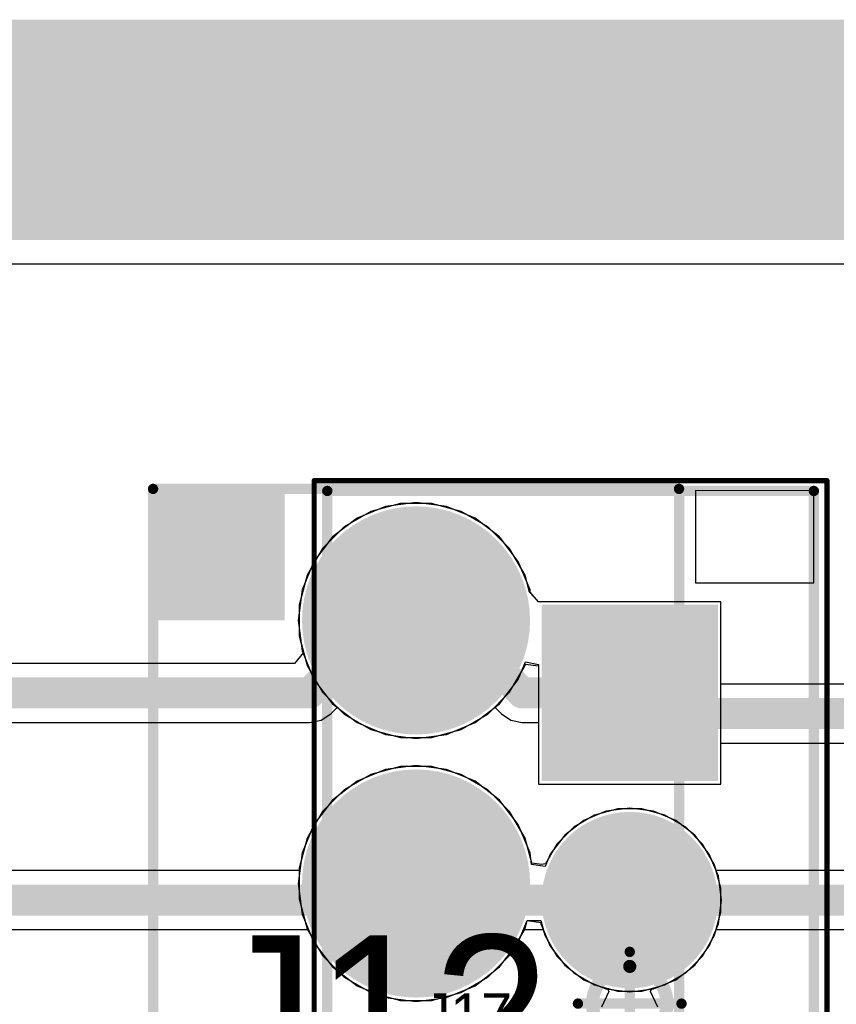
# Model space of a CAD drawing. Header units: millimetres. Extents: x -0.08 to 3.17, y -0.08 to 4.88.
# Tile 282 of 288: x 1.68 to 1.99, y 4.51 to 4.88. Entities that reach past the tile are written whole.
import ezdxf

# ---------------------------------------------------------------- set-up
doc = ezdxf.new("R2010")
doc.units = ezdxf.units.MM
doc.header["$MEASUREMENT"] = 0
for name, color, linetype in [('BottomLayer', 5, 'Continuous'), ('BottomSolder', 6, 'Continuous'), ('Mechanical13', 56, 'Continuous'), ('Mechanical15', 56, 'Continuous'), ('Mechanical2', 216, 'Continuous'), ('Mechanical3', 76, 'Continuous'), ('Mechanical4', 56, 'Continuous'), ('MidLayer1', 16, 'Continuous'), ('MidLayer2', 76, 'Continuous'), ('MultiLayer', 9, 'Continuous'), ('PadHoleLayer', 156, 'Continuous'), ('TopLayer', 1, 'Continuous'), ('TopSolder', 216, 'Continuous')]:
    doc.layers.add(name, color=color, linetype=linetype)

# ---------------------------------------------------------------- blocks, each defined once
blk = doc.blocks.new('LHA_04_TS_462')
at = {"layer": 'BottomLayer', "const_width": 0.03937}
for points in [[(-0.01969, 0.15, 1), (0.01969, 0.15, 1)], [(-0.01969, 0.05, 1), (0.01969, 0.05, 1)], [(-0.01969, -0.05, 1), (0.01969, -0.05, 1)], [(-0.01969, -0.15, 1), (0.01969, -0.15, 1)]]:
    blk.add_lwpolyline(points, format="xyb", close=True, dxfattribs=at)
at = {"layer": 'BottomSolder', "const_width": 0.04337}
for points in [[(-0.02168, 0.15, 1), (0.02168, 0.15, 1)], [(-0.02168, 0.05, 1), (0.02168, 0.05, 1)], [(-0.02168, -0.05, 1), (0.02168, -0.05, 1)], [(-0.02168, -0.15, 1), (0.02168, -0.15, 1)]]:
    blk.add_lwpolyline(points, format="xyb", close=True, dxfattribs=at)
at = {"layer": 'Mechanical13', "const_width": 0.00394}
for points in [[(-0.1, -0.2), (-0.1, 0.2)], [(-0.1, 0.2), (0.1, 0.2)], [(0.1, -0.2), (0.1, 0.2)], [(-0.1, -0.2), (0.1, -0.2)]]:
    blk.add_lwpolyline(points, dxfattribs=at)
at = {"layer": 'Mechanical13', "const_width": 0.00197}
for points in [[(-0.10098, 0.2, 1), (-0.09902, 0.2, 1)], [(-0.10098, 0.2, 1), (-0.09902, 0.2, 1)], [(0.09902, 0.2, 1), (0.10098, 0.2, 1)], [(0.09902, 0.2, 1), (0.10098, 0.2, 1)], [(-0.10098, -0.2, 1), (-0.09902, -0.2, 1)], [(-0.10098, -0.2, 1), (-0.09902, -0.2, 1)], [(0.09902, -0.2, 1), (0.10098, -0.2, 1)], [(0.09902, -0.2, 1), (0.10098, -0.2, 1)]]:
    blk.add_lwpolyline(points, format="xyb", close=True, dxfattribs=at)
at = {"layer": 'Mechanical13'}
blk.add_solid([(-0.1, 0.15), (-0.05, 0.15), (-0.1, 0.2), (-0.05, 0.2)], dxfattribs=at)
at = {"layer": 'Mechanical15', "const_width": 0.00394}
for points in [[(-0.1, -0.2), (-0.1, 0.2)], [(-0.1, 0.2), (0.1, 0.2)], [(0.1, -0.2), (0.1, 0.2)], [(-0.1, -0.2), (0.1, -0.2)]]:
    blk.add_lwpolyline(points, dxfattribs=at)
at = {"layer": 'Mechanical15', "const_width": 0.00197}
for points in [[(-0.10098, 0.2, 1), (-0.09902, 0.2, 1)], [(-0.10098, 0.2, 1), (-0.09902, 0.2, 1)], [(0.09902, 0.2, 1), (0.10098, 0.2, 1)], [(0.09902, 0.2, 1), (0.10098, 0.2, 1)], [(-0.10098, -0.2, 1), (-0.09902, -0.2, 1)], [(-0.10098, -0.2, 1), (-0.09902, -0.2, 1)], [(0.09902, -0.2, 1), (0.10098, -0.2, 1)], [(0.09902, -0.2, 1), (0.10098, -0.2, 1)]]:
    blk.add_lwpolyline(points, format="xyb", close=True, dxfattribs=at)
at = {"layer": 'MidLayer1', "const_width": 0.03937}
for points in [[(-0.01969, 0.15, 1), (0.01969, 0.15, 1)], [(-0.01969, 0.05, 1), (0.01969, 0.05, 1)], [(-0.01969, -0.05, 1), (0.01969, -0.05, 1)], [(-0.01969, -0.15, 1), (0.01969, -0.15, 1)]]:
    blk.add_lwpolyline(points, format="xyb", close=True, dxfattribs=at)
at = {"layer": 'MidLayer2', "const_width": 0.03937}
for points in [[(-0.01969, 0.15, 1), (0.01969, 0.15, 1)], [(-0.01969, 0.05, 1), (0.01969, 0.05, 1)], [(-0.01969, -0.05, 1), (0.01969, -0.05, 1)], [(-0.01969, -0.15, 1), (0.01969, -0.15, 1)]]:
    blk.add_lwpolyline(points, format="xyb", close=True, dxfattribs=at)
at = {"layer": 'MultiLayer', "const_width": 0.03937}
for points in [[(-0.01969, 0.15, 1), (0.01969, 0.15, 1)], [(-0.01969, 0.05, 1), (0.01969, 0.05, 1)], [(-0.01969, -0.05, 1), (0.01969, -0.05, 1)], [(-0.01969, -0.15, 1), (0.01969, -0.15, 1)]]:
    blk.add_lwpolyline(points, format="xyb", close=True, dxfattribs=at)
at = {"layer": 'PadHoleLayer', "const_width": 0.02362}
for points in [[(-0.01181, 0.15, 1), (0.01181, 0.15, 1)], [(-0.01181, 0.05, 1), (0.01181, 0.05, 1)], [(-0.01181, -0.05, 1), (0.01181, -0.05, 1)], [(-0.01181, -0.15, 1), (0.01181, -0.15, 1)]]:
    blk.add_lwpolyline(points, format="xyb", close=True, dxfattribs=at)
at = {"layer": 'TopLayer', "const_width": 0.03937}
for points in [[(-0.01969, 0.15, 1), (0.01969, 0.15, 1)], [(-0.01969, 0.05, 1), (0.01969, 0.05, 1)], [(-0.01969, -0.05, 1), (0.01969, -0.05, 1)], [(-0.01969, -0.15, 1), (0.01969, -0.15, 1)]]:
    blk.add_lwpolyline(points, format="xyb", close=True, dxfattribs=at)
at = {"layer": 'TopSolder', "const_width": 0.04337}
for points in [[(-0.02168, 0.15, 1), (0.02168, 0.15, 1)], [(-0.02168, 0.05, 1), (0.02168, 0.05, 1)], [(-0.02168, -0.05, 1), (0.02168, -0.05, 1)], [(-0.02168, -0.15, 1), (0.02168, -0.15, 1)]]:
    blk.add_lwpolyline(points, format="xyb", close=True, dxfattribs=at)
blk = doc.blocks.new('JST_B4B_PH_K_S_V_500')
at = {"layer": 'BottomLayer', "const_width": 0.02953}
for points in [[(-0.05413, 0, 1), (-0.02461, 0, 1)], [(0.02461, 0, 1), (0.05413, 0, 1)], [(0.10335, 0, 1), (0.13287, 0, 1)]]:
    blk.add_lwpolyline(points, format="xyb", close=True, dxfattribs=at)
at = {"layer": 'BottomLayer'}
blk.add_solid([(-0.14764, -0.02953), (-0.08858, -0.02953), (-0.14764, 0.02953), (-0.08858, 0.02953)], dxfattribs=at)
at = {"layer": 'BottomSolder', "const_width": 0.03353}
for points in [[(-0.05613, 0, 1), (-0.02261, 0, 1)], [(0.02261, 0, 1), (0.05613, 0, 1)], [(0.10135, 0, 1), (0.13487, 0, 1)]]:
    blk.add_lwpolyline(points, format="xyb", close=True, dxfattribs=at)
at = {"layer": 'BottomSolder'}
blk.add_solid([(-0.15164, -0.03353), (-0.08458, -0.03353), (-0.15164, 0.03353), (-0.08458, 0.03353)], dxfattribs=at)
at = {"layer": 'Mechanical13'}
for p, q in [((-0.19488, 0.07), (-0.195, 0.025)), ((-0.16, 0.07), (-0.19488, 0.07)), ((-0.16, 0.025), (-0.16, 0.07)), ((-0.195, 0.025), (-0.16, 0.025))]:
    blk.add_line(p, q, dxfattribs=at)
at = {"layer": 'Mechanical13', "const_width": 0.00394}
for points in [[(-0.19488, -0.115), (-0.19488, 0.07)], [(0.19488, 0.07), (-0.19488, 0.07)], [(0.2039, 0.07), (0.19488, 0.07)], [(0.2039, 0.02265), (0.2039, 0.07)], [(0.2039, -0.06415), (0.2039, 0.02265)], [(0.2039, -0.06415), (0.2039, -0.06415)], [(0.2039, -0.115), (0.2039, -0.06415)], [(0.19488, -0.115), (-0.19488, -0.115)], [(0.2039, -0.115), (0.19488, -0.115)]]:
    blk.add_lwpolyline(points, dxfattribs=at)
at = {"layer": 'Mechanical13', "const_width": 0.00197}
for points in [[(-0.19587, 0.07, 1), (-0.1939, 0.07, 1)], [(-0.19587, 0.07, 1), (-0.1939, 0.07, 1)], [(0.1939, 0.07, 1), (0.19587, 0.07, 1)], [(0.1939, 0.07, 1), (0.19587, 0.07, 1)], [(0.20292, 0.07, 1), (0.20489, 0.07, 1)], [(0.20292, 0.07, 1), (0.20489, 0.07, 1)], [(0.20292, 0.02265, 1), (0.20489, 0.02265, 1)], [(0.20292, 0.02265, 1), (0.20489, 0.02265, 1)], [(0.20292, -0.06415, 1), (0.20489, -0.06415, 1)], [(0.20292, -0.06415, 1), (0.20489, -0.06415, 1)], [(0.20292, -0.06415, 1), (0.20489, -0.06415, 1)], [(0.20292, -0.06415, 1), (0.20489, -0.06415, 1)], [(-0.19587, -0.115, 1), (-0.1939, -0.115, 1)], [(-0.19587, -0.115, 1), (-0.1939, -0.115, 1)], [(0.1939, -0.115, 1), (0.19587, -0.115, 1)], [(0.1939, -0.115, 1), (0.19587, -0.115, 1)], [(0.20292, -0.115, 1), (0.20489, -0.115, 1)], [(0.20292, -0.115, 1), (0.20489, -0.115, 1)]]:
    blk.add_lwpolyline(points, format="xyb", close=True, dxfattribs=at)
at = {"layer": 'Mechanical15'}
for points, const_width in [([(-0.19882, -0.12), (-0.19882, 0.075)], 0.00197), ([(0.20847, 0.075), (-0.19882, 0.075)], 0.00197), ([(0.20847, 0.02289), (0.20847, 0.075)], 0.00197), ([(0.20842, 0.02283), (0.20847, 0.02289)], 0.00197), ([(0.20842, -0.06783), (0.20842, 0.02283)], 0.00197), ([(0, -0.01969), (0, 0.01969)], 0.00394), ([(0.01969, 0), (-0.01969, 0)], 0.00394), ([(0.20842, -0.12), (0.20842, -0.06783)], 0.00197), ([(0.20842, -0.12), (-0.19882, -0.12)], 0.00197)]:
    blk.add_lwpolyline(points, dxfattribs=dict(at, const_width=const_width))
for points, const_width in [([(-0.19931, 0.075, 1), (-0.19833, 0.075, 1)], 0.000984), ([(-0.19931, 0.075, 1), (-0.19833, 0.075, 1)], 0.000984), ([(0.20798, 0.075, 1), (0.20897, 0.075, 1)], 0.000984), ([(0.20798, 0.075, 1), (0.20897, 0.075, 1)], 0.000984), ([(0.20792, 0.02283, 1), (0.20891, 0.02283, 1)], 0.000984), ([(0.20792, 0.02283, 1), (0.20891, 0.02283, 1)], 0.000984), ([(0.20798, 0.02289, 1), (0.20897, 0.02289, 1)], 0.000984), ([(0.20798, 0.02289, 1), (0.20897, 0.02289, 1)], 0.000984), ([(-0.00098, 0.01969, 1), (0.00098, 0.01969, 1)], 0.00197), ([(0.01414, 0, 1), (-0.01414, 0, 1)], 0.005), ([(-0.02067, 0, 1), (-0.0187, 0, 1)], 0.00197), ([(-0.01539, 0, 1), (-0.01289, 0, 1)], 0.0025), ([(0.01289, 0, 1), (0.01539, 0, 1)], 0.0025), ([(0.0187, 0, 1), (0.02067, 0, 1)], 0.00197), ([(-0.00098, -0.01969, 1), (0.00098, -0.01969, 1)], 0.00197), ([(0.20792, -0.06783, 1), (0.20891, -0.06783, 1)], 0.000984), ([(0.20792, -0.06783, 1), (0.20891, -0.06783, 1)], 0.000984), ([(-0.19931, -0.12, 1), (-0.19833, -0.12, 1)], 0.000984), ([(-0.19931, -0.12, 1), (-0.19833, -0.12, 1)], 0.000984), ([(0.20792, -0.12, 1), (0.20891, -0.12, 1)], 0.000984), ([(0.20792, -0.12, 1), (0.20891, -0.12, 1)], 0.000984)]:
    blk.add_lwpolyline(points, format="xyb", close=True, dxfattribs=dict(at, const_width=const_width))
at = {"layer": 'MidLayer1', "const_width": 0.02953}
for points in [[(-0.05413, 0, 1), (-0.02461, 0, 1)], [(0.02461, 0, 1), (0.05413, 0, 1)], [(0.10335, 0, 1), (0.13287, 0, 1)]]:
    blk.add_lwpolyline(points, format="xyb", close=True, dxfattribs=at)
at = {"layer": 'MidLayer1'}
blk.add_solid([(-0.14764, -0.02953), (-0.08858, -0.02953), (-0.14764, 0.02953), (-0.08858, 0.02953)], dxfattribs=at)
at = {"layer": 'MidLayer2', "const_width": 0.02953}
for points in [[(-0.05413, 0, 1), (-0.02461, 0, 1)], [(0.02461, 0, 1), (0.05413, 0, 1)], [(0.10335, 0, 1), (0.13287, 0, 1)]]:
    blk.add_lwpolyline(points, format="xyb", close=True, dxfattribs=at)
at = {"layer": 'MidLayer2'}
blk.add_solid([(-0.14764, -0.02953), (-0.08858, -0.02953), (-0.14764, 0.02953), (-0.08858, 0.02953)], dxfattribs=at)
at = {"layer": 'MultiLayer', "const_width": 0.02953}
for points in [[(-0.05413, 0, 1), (-0.02461, 0, 1)], [(0.02461, 0, 1), (0.05413, 0, 1)], [(0.10335, 0, 1), (0.13287, 0, 1)]]:
    blk.add_lwpolyline(points, format="xyb", close=True, dxfattribs=at)
at = {"layer": 'MultiLayer'}
blk.add_solid([(-0.14764, -0.02953), (-0.08858, -0.02953), (-0.14764, 0.02953), (-0.08858, 0.02953)], dxfattribs=at)
at = {"layer": 'PadHoleLayer', "const_width": 0.01969}
for points in [[(-0.12795, 0, 1), (-0.10827, 0, 1)], [(-0.04921, 0, 1), (-0.02953, 0, 1)], [(0.02953, 0, 1), (0.04921, 0, 1)], [(0.10827, 0, 1), (0.12795, 0, 1)]]:
    blk.add_lwpolyline(points, format="xyb", close=True, dxfattribs=at)
at = {"layer": 'TopLayer', "const_width": 0.02953}
for points in [[(-0.05413, 0, 1), (-0.02461, 0, 1)], [(0.02461, 0, 1), (0.05413, 0, 1)], [(0.10335, 0, 1), (0.13287, 0, 1)]]:
    blk.add_lwpolyline(points, format="xyb", close=True, dxfattribs=at)
at = {"layer": 'TopLayer'}
blk.add_solid([(-0.14764, -0.02953), (-0.08858, -0.02953), (-0.14764, 0.02953), (-0.08858, 0.02953)], dxfattribs=at)
at = {"layer": 'TopSolder', "const_width": 0.03353}
for points in [[(-0.05613, 0, 1), (-0.02261, 0, 1)], [(0.02261, 0, 1), (0.05613, 0, 1)], [(0.10135, 0, 1), (0.13487, 0, 1)]]:
    blk.add_lwpolyline(points, format="xyb", close=True, dxfattribs=at)
at = {"layer": 'TopSolder'}
blk.add_solid([(-0.15164, -0.03353), (-0.08458, -0.03353), (-0.15164, 0.03353), (-0.08458, 0.03353)], dxfattribs=at)

msp = doc.modelspace()

# ---------------------------------------------------------------- linework, layer by layer
at = {"layer": 'BottomLayer'}
for p, q in [((0.656, 4.7891), (2.4487, 4.7891)), ((1.81995, 4.69803), (1.80864, 4.695)), ((1.83167, 4.69803), (1.81995, 4.69803)), ((1.84298, 4.695), (1.83167, 4.69803)), ((1.80864, 4.695), (1.79849, 4.68914)), ((1.85313, 4.68914), (1.84298, 4.695)), ((1.79849, 4.68914), (1.79021, 4.68086)), ((1.86141, 4.68086), (1.85313, 4.68914)), ((1.79021, 4.68086), (1.78435, 4.67072)), ((1.86727, 4.67072), (1.86141, 4.68086)), ((1.78435, 4.67072), (1.78132, 4.6594)), ((1.86901, 4.66422), (1.86727, 4.67072)), ((1.87243, 4.66063), (1.86901, 4.66422)), ((1.87512, 4.66063), (1.87243, 4.66063)), ((1.94172, 4.66063), (1.87512, 4.66063)), ((1.94172, 4.59134), (1.94172, 4.66063)), ((1.78132, 4.6594), (1.78132, 4.64769)), ((1.78132, 4.64769), (1.78435, 4.63637)), ((1.78435, 4.63637), (1.79021, 4.62623)), ((1.86141, 4.62623), (1.86727, 4.63637)), ((1.86727, 4.63637), (1.86743, 4.63696)), ((1.86743, 4.63696), (1.87243, 4.6363)), ((1.87243, 4.6363), (1.87243, 4.59134)), ((1.79021, 4.62623), (1.79849, 4.61794)), ((1.85313, 4.61794), (1.86141, 4.62623)), ((1.79849, 4.61794), (1.80864, 4.61209)), ((1.84298, 4.61209), (1.85313, 4.61794)), ((1.80864, 4.61209), (1.81995, 4.60906)), ((1.83167, 4.60906), (1.84298, 4.61209)), ((1.81995, 4.60906), (1.83167, 4.60906)), ((1.81995, 4.59803), (1.80864, 4.595)), ((1.83167, 4.59803), (1.81995, 4.59803)), ((1.84298, 4.595), (1.83167, 4.59803)), ((1.80864, 4.595), (1.79849, 4.58914)), ((1.85313, 4.58914), (1.84298, 4.595)), ((1.79849, 4.58914), (1.79021, 4.58086)), ((1.86141, 4.58086), (1.85313, 4.58914)), ((1.87243, 4.59134), (1.94172, 4.59134)), ((1.90251, 4.58189), (1.8937, 4.57953)), ((1.91163, 4.58189), (1.90251, 4.58189)), ((1.92044, 4.57953), (1.91163, 4.58189)), ((1.79021, 4.58086), (1.78435, 4.57072)), ((1.86727, 4.57072), (1.86141, 4.58086)), ((1.8937, 4.57953), (1.8858, 4.57497)), ((1.92834, 4.57497), (1.92044, 4.57953)), ((1.8858, 4.57497), (1.87935, 4.56852)), ((1.93479, 4.56852), (1.92834, 4.57497)), ((1.78435, 4.57072), (1.78132, 4.5594)), ((1.86979, 4.56129), (1.86727, 4.57072)), ((1.87935, 4.56852), (1.87503, 4.56105)), ((1.93936, 4.56062), (1.93479, 4.56852)), ((1.78132, 4.5594), (1.78132, 4.54769)), ((1.87349, 4.56079), (1.86979, 4.56129)), ((1.87503, 4.56105), (1.87349, 4.56079)), ((1.94172, 4.55181), (1.93936, 4.56062)), ((1.94172, 4.54268), (1.94172, 4.55181)), ((1.78132, 4.54769), (1.78435, 4.53637)), ((1.93936, 4.53387), (1.94172, 4.54268)), ((1.78435, 4.53637), (1.79021, 4.52623)), ((1.86141, 4.52623), (1.86727, 4.53637)), ((1.86727, 4.53637), (1.8681, 4.53949)), ((1.8681, 4.53949), (1.87328, 4.53949)), ((1.87328, 4.53949), (1.87479, 4.53387)), ((1.87479, 4.53387), (1.87935, 4.52597)), ((1.93479, 4.52597), (1.93936, 4.53387)), ((1.79021, 4.52623), (1.79849, 4.51794)), ((1.85313, 4.51794), (1.86141, 4.52623)), ((1.87935, 4.52597), (1.8858, 4.51952)), ((1.92834, 4.51952), (1.93479, 4.52597)), ((1.79849, 4.51794), (1.80864, 4.51209)), ((1.84298, 4.51209), (1.85313, 4.51794)), ((1.8858, 4.51952), (1.8937, 4.51496)), ((1.92044, 4.51496), (1.92834, 4.51952)), ((1.8937, 4.51496), (1.90251, 4.5126)), ((1.91163, 4.5126), (1.92044, 4.51496)), ((1.80864, 4.51209), (1.81995, 4.50906)), ((1.83167, 4.50906), (1.84298, 4.51209)), ((1.90251, 4.5126), (1.91163, 4.5126)), ((1.81995, 4.50906), (1.83167, 4.50906))]:
    msp.add_line(p, q, dxfattribs=at)
at = {"layer": 'Mechanical3', "const_width": 0.07874}
msp.add_lwpolyline([(0.66929, 4.84252), (2.44094, 4.84252)], dxfattribs=at)
at = {"layer": 'Mechanical4', "const_width": 0.01}
msp.add_lwpolyline([(0.49213, 4.80315), (2.58833, 4.80315)], dxfattribs=at)
at = {"layer": 'MidLayer1'}
for p, q in [((0.65673, 4.7891), (2.44797, 4.7891)), ((1.82581, 4.69842), (1.8142, 4.69689)), ((1.83742, 4.69689), (1.82581, 4.69842)), ((1.8142, 4.69689), (1.80337, 4.6924)), ((1.84825, 4.6924), (1.83742, 4.69689)), ((1.80337, 4.6924), (1.79408, 4.68527)), ((1.85754, 4.68527), (1.84825, 4.6924)), ((1.79408, 4.68527), (1.78695, 4.67598)), ((1.86467, 4.67598), (1.85754, 4.68527)), ((1.78695, 4.67598), (1.78247, 4.66516)), ((1.86915, 4.66516), (1.86467, 4.67598)), ((1.78247, 4.66516), (1.78094, 4.65354)), ((1.86926, 4.66432), (1.86915, 4.66516)), ((1.87243, 4.66063), (1.86926, 4.66432)), ((1.87479, 4.66063), (1.87243, 4.66063)), ((1.94172, 4.66063), (1.87479, 4.66063)), ((1.94172, 4.59134), (1.94172, 4.66063)), ((1.78094, 4.65354), (1.78247, 4.64193)), ((1.78247, 4.64193), (1.78695, 4.63111)), ((1.86467, 4.63111), (1.86743, 4.63776)), ((1.86743, 4.63776), (1.87243, 4.63676)), ((1.87243, 4.63676), (1.87243, 4.59134)), ((1.78695, 4.63111), (1.79408, 4.62181)), ((1.85754, 4.62181), (1.86467, 4.63111)), ((1.79408, 4.62181), (1.80337, 4.61468)), ((1.84825, 4.61468), (1.85754, 4.62181)), ((1.80337, 4.61468), (1.8142, 4.6102)), ((1.83742, 4.6102), (1.84825, 4.61468)), ((1.8142, 4.6102), (1.82581, 4.60867)), ((1.82581, 4.60867), (1.83742, 4.6102)), ((1.8142, 4.59689), (1.80337, 4.5924)), ((1.82581, 4.59842), (1.8142, 4.59689)), ((1.83742, 4.59689), (1.82581, 4.59842)), ((1.84825, 4.5924), (1.83742, 4.59689)), ((1.80337, 4.5924), (1.79408, 4.58527)), ((1.85754, 4.58527), (1.84825, 4.5924)), ((1.87243, 4.59134), (1.94172, 4.59134)), ((1.79408, 4.58527), (1.78695, 4.57598)), ((1.86467, 4.57598), (1.85754, 4.58527)), ((1.90707, 4.58219), (1.89803, 4.581)), ((1.91612, 4.581), (1.90707, 4.58219)), ((1.8896, 4.57751), (1.88236, 4.57195)), ((1.89803, 4.581), (1.8896, 4.57751)), ((1.92454, 4.57751), (1.91612, 4.581)), ((1.93178, 4.57195), (1.92454, 4.57751)), ((1.78695, 4.57598), (1.78247, 4.56516)), ((1.86915, 4.56516), (1.86467, 4.57598)), ((1.88236, 4.57195), (1.87681, 4.56472)), ((1.93733, 4.56472), (1.93178, 4.57195)), ((1.78247, 4.56516), (1.78094, 4.55354)), ((1.86974, 4.56072), (1.86915, 4.56516)), ((1.87681, 4.56472), (1.87487, 4.56004)), ((1.94082, 4.55629), (1.93733, 4.56472)), ((1.87487, 4.56004), (1.86974, 4.56072)), ((1.94202, 4.54724), (1.94082, 4.55629)), ((1.78094, 4.55354), (1.78247, 4.54193)), ((1.94082, 4.5382), (1.94202, 4.54724)), ((1.78247, 4.54193), (1.78695, 4.53111)), ((1.86467, 4.53111), (1.86811, 4.53942)), ((1.86811, 4.53942), (1.87325, 4.53874)), ((1.87325, 4.53874), (1.87332, 4.5382)), ((1.87332, 4.5382), (1.87681, 4.52977)), ((1.93733, 4.52977), (1.94082, 4.5382)), ((1.78695, 4.53111), (1.79408, 4.52181)), ((1.85754, 4.52181), (1.86467, 4.53111)), ((1.87681, 4.52977), (1.88236, 4.52253)), ((1.93178, 4.52253), (1.93733, 4.52977)), ((1.79408, 4.52181), (1.80337, 4.51468)), ((1.84825, 4.51468), (1.85754, 4.52181)), ((1.88236, 4.52253), (1.8896, 4.51698)), ((1.92454, 4.51698), (1.93178, 4.52253)), ((1.80337, 4.51468), (1.8142, 4.5102)), ((1.83742, 4.5102), (1.84825, 4.51468)), ((1.8896, 4.51698), (1.89803, 4.51349)), ((1.91612, 4.51349), (1.92454, 4.51698)), ((1.8142, 4.5102), (1.82581, 4.50867)), ((1.82581, 4.50867), (1.83742, 4.5102)), ((1.89803, 4.51349), (1.90707, 4.5123)), ((1.90707, 4.5123), (1.91612, 4.51349))]:
    msp.add_line(p, q, dxfattribs=at)
at = {"layer": 'MidLayer2'}
for p, q in [((0.656, 4.7891), (2.4487, 4.7891)), ((1.81995, 4.69803), (1.80864, 4.695)), ((1.83167, 4.69803), (1.81995, 4.69803)), ((1.84298, 4.695), (1.83167, 4.69803)), ((1.80864, 4.695), (1.79849, 4.68914)), ((1.85313, 4.68914), (1.84298, 4.695)), ((1.79849, 4.68914), (1.79021, 4.68086)), ((1.86141, 4.68086), (1.85313, 4.68914)), ((1.79021, 4.68086), (1.78435, 4.67072)), ((1.86727, 4.67072), (1.86141, 4.68086)), ((1.78435, 4.67072), (1.78132, 4.6594)), ((1.86901, 4.66422), (1.86727, 4.67072)), ((1.87243, 4.66063), (1.86901, 4.66422)), ((1.87512, 4.66063), (1.87243, 4.66063)), ((1.94172, 4.66063), (1.87512, 4.66063)), ((1.94172, 4.59134), (1.94172, 4.66063)), ((1.78132, 4.6594), (1.78132, 4.64769)), ((1.78132, 4.64769), (1.78435, 4.63637)), ((1.78435, 4.63637), (1.79021, 4.62623)), ((1.86141, 4.62623), (1.86727, 4.63637)), ((1.86727, 4.63637), (1.86743, 4.63696)), ((1.86743, 4.63696), (1.87243, 4.6363)), ((1.87243, 4.6363), (1.87243, 4.59134)), ((1.79021, 4.62623), (1.79849, 4.61794)), ((1.85313, 4.61794), (1.86141, 4.62623)), ((1.79849, 4.61794), (1.80864, 4.61209)), ((1.84298, 4.61209), (1.85313, 4.61794)), ((1.80864, 4.61209), (1.81995, 4.60906)), ((1.83167, 4.60906), (1.84298, 4.61209)), ((1.81995, 4.60906), (1.83167, 4.60906)), ((1.81995, 4.59803), (1.80864, 4.595)), ((1.83167, 4.59803), (1.81995, 4.59803)), ((1.84298, 4.595), (1.83167, 4.59803)), ((1.80864, 4.595), (1.79849, 4.58914)), ((1.85313, 4.58914), (1.84298, 4.595)), ((1.79849, 4.58914), (1.79021, 4.58086)), ((1.86141, 4.58086), (1.85313, 4.58914)), ((1.87243, 4.59134), (1.94172, 4.59134)), ((1.90251, 4.58189), (1.8937, 4.57953)), ((1.91163, 4.58189), (1.90251, 4.58189)), ((1.92044, 4.57953), (1.91163, 4.58189)), ((1.79021, 4.58086), (1.78435, 4.57072)), ((1.86727, 4.57072), (1.86141, 4.58086)), ((1.8937, 4.57953), (1.8858, 4.57497)), ((1.92834, 4.57497), (1.92044, 4.57953)), ((1.8858, 4.57497), (1.87935, 4.56852)), ((1.93479, 4.56852), (1.92834, 4.57497)), ((1.78435, 4.57072), (1.78132, 4.5594)), ((1.86979, 4.56129), (1.86727, 4.57072)), ((1.87935, 4.56852), (1.87503, 4.56105)), ((1.93936, 4.56062), (1.93479, 4.56852)), ((1.78132, 4.5594), (1.78132, 4.54769)), ((1.87349, 4.56079), (1.86979, 4.56129)), ((1.87503, 4.56105), (1.87349, 4.56079)), ((1.94172, 4.55181), (1.93936, 4.56062)), ((1.94172, 4.54268), (1.94172, 4.55181)), ((1.78132, 4.54769), (1.78435, 4.53637)), ((1.93936, 4.53387), (1.94172, 4.54268)), ((1.78435, 4.53637), (1.79021, 4.52623)), ((1.86141, 4.52623), (1.86727, 4.53637)), ((1.86727, 4.53637), (1.8681, 4.53949)), ((1.8681, 4.53949), (1.87328, 4.53949)), ((1.87328, 4.53949), (1.87479, 4.53387)), ((1.87479, 4.53387), (1.87935, 4.52597)), ((1.93479, 4.52597), (1.93936, 4.53387)), ((1.79021, 4.52623), (1.79849, 4.51794)), ((1.85313, 4.51794), (1.86141, 4.52623)), ((1.87935, 4.52597), (1.8858, 4.51952)), ((1.92834, 4.51952), (1.93479, 4.52597)), ((1.79849, 4.51794), (1.80864, 4.51209)), ((1.84298, 4.51209), (1.85313, 4.51794)), ((1.8858, 4.51952), (1.8937, 4.51496)), ((1.92044, 4.51496), (1.92834, 4.51952)), ((1.8937, 4.51496), (1.89865, 4.51363)), ((1.91549, 4.51363), (1.92044, 4.51496)), ((1.80864, 4.51209), (1.81995, 4.50906)), ((1.83167, 4.50906), (1.84298, 4.51209)), ((1.89918, 4.51249), (1.89639, 4.50656)), ((1.89865, 4.51363), (1.89918, 4.51249)), ((1.91496, 4.51249), (1.91549, 4.51363)), ((1.91775, 4.50656), (1.91496, 4.51249)), ((1.81995, 4.50906), (1.83167, 4.50906))]:
    msp.add_line(p, q, dxfattribs=at)
at = {"layer": 'TopLayer'}
for p, q in [((0.656, 4.7891), (2.4487, 4.7891)), ((1.81995, 4.69803), (1.80864, 4.695)), ((1.83167, 4.69803), (1.81995, 4.69803)), ((1.84298, 4.695), (1.83167, 4.69803)), ((1.80864, 4.695), (1.79849, 4.68914)), ((1.85313, 4.68914), (1.84298, 4.695)), ((1.79849, 4.68914), (1.79021, 4.68086)), ((1.86141, 4.68086), (1.85313, 4.68914)), ((1.79021, 4.68086), (1.78435, 4.67072)), ((1.86727, 4.67072), (1.86141, 4.68086)), ((1.78435, 4.67072), (1.78132, 4.6594)), ((1.86901, 4.66422), (1.86727, 4.67072)), ((1.87243, 4.66063), (1.86901, 4.66422)), ((1.94172, 4.66063), (1.87243, 4.66063)), ((1.94172, 4.62935), (1.94172, 4.66063)), ((1.78132, 4.6594), (1.78132, 4.64769)), ((1.78132, 4.64769), (1.78304, 4.64129)), ((1.78304, 4.64129), (1.77962, 4.63722)), ((1.77962, 4.63722), (1.62479, 4.63722)), ((2.0909, 4.62935), (1.94172, 4.62935)), ((1.79337, 4.61804), (1.79589, 4.62055)), ((1.79589, 4.62055), (1.79849, 4.61794)), ((1.85313, 4.61794), (1.85573, 4.62055)), ((1.85573, 4.62055), (1.85825, 4.61804)), ((1.78543, 4.61474), (1.78973, 4.6156)), ((1.78973, 4.6156), (1.79337, 4.61804)), ((1.79849, 4.61794), (1.80864, 4.61209)), ((1.84298, 4.61209), (1.85313, 4.61794)), ((1.85825, 4.61804), (1.86189, 4.6156)), ((1.86189, 4.6156), (1.86619, 4.61474)), ((1.62479, 4.61474), (1.78543, 4.61474)), ((1.80864, 4.61209), (1.81995, 4.60906)), ((1.83167, 4.60906), (1.84298, 4.61209)), ((1.86619, 4.61474), (1.87243, 4.61474)), ((1.87243, 4.61474), (1.87243, 4.59134)), ((1.81995, 4.60906), (1.83167, 4.60906)), ((1.94172, 4.59134), (1.94172, 4.60687)), ((1.94172, 4.60687), (2.09555, 4.60687)), ((1.81995, 4.59803), (1.80864, 4.595)), ((1.83167, 4.59803), (1.81995, 4.59803)), ((1.84298, 4.595), (1.83167, 4.59803)), ((1.80864, 4.595), (1.79849, 4.58914)), ((1.85313, 4.58914), (1.84298, 4.595)), ((1.79849, 4.58914), (1.79021, 4.58086)), ((1.86141, 4.58086), (1.85313, 4.58914)), ((1.87243, 4.59134), (1.94172, 4.59134)), ((1.90251, 4.58189), (1.8937, 4.57953)), ((1.91163, 4.58189), (1.90251, 4.58189)), ((1.92044, 4.57953), (1.91163, 4.58189)), ((1.79021, 4.58086), (1.78435, 4.57072)), ((1.86727, 4.57072), (1.86141, 4.58086)), ((1.8937, 4.57953), (1.8858, 4.57497)), ((1.92834, 4.57497), (1.92044, 4.57953)), ((1.8858, 4.57497), (1.87935, 4.56852)), ((1.93479, 4.56852), (1.92834, 4.57497)), ((1.78435, 4.57072), (1.78132, 4.5594)), ((1.86979, 4.56129), (1.86727, 4.57072)), ((1.87935, 4.56852), (1.87503, 4.56105)), ((1.93936, 4.56062), (1.93479, 4.56852)), ((1.78132, 4.5594), (1.78132, 4.55848)), ((1.87349, 4.56079), (1.86979, 4.56129)), ((1.87503, 4.56105), (1.87349, 4.56079)), ((1.93993, 4.55848), (1.93936, 4.56062)), ((1.78132, 4.55848), (1.623, 4.55848)), ((2.09825, 4.55848), (1.93993, 4.55848)), ((1.623, 4.536), (1.78457, 4.536)), ((1.78457, 4.536), (1.79021, 4.52623)), ((1.86141, 4.52623), (1.86706, 4.536)), ((1.86706, 4.536), (1.87421, 4.536)), ((1.87421, 4.536), (1.87479, 4.53387)), ((1.87479, 4.53387), (1.87935, 4.52597)), ((1.93479, 4.52597), (1.93936, 4.53387)), ((1.93936, 4.53387), (1.93993, 4.536)), ((1.93993, 4.536), (2.1015, 4.536)), ((1.79021, 4.52623), (1.79849, 4.51794)), ((1.85313, 4.51794), (1.86141, 4.52623)), ((1.87935, 4.52597), (1.8858, 4.51952)), ((1.92834, 4.51952), (1.93479, 4.52597)), ((1.79849, 4.51794), (1.80864, 4.51209)), ((1.84298, 4.51209), (1.85313, 4.51794)), ((1.8858, 4.51952), (1.8937, 4.51496)), ((1.92044, 4.51496), (1.92834, 4.51952)), ((1.8937, 4.51496), (1.90251, 4.5126)), ((1.91163, 4.5126), (1.92044, 4.51496)), ((1.80864, 4.51209), (1.81995, 4.50906)), ((1.83167, 4.50906), (1.84298, 4.51209)), ((1.90251, 4.5126), (1.91163, 4.5126)), ((1.81995, 4.50906), (1.83167, 4.50906))]:
    msp.add_line(p, q, dxfattribs=at)
at = {"layer": 'TopLayer', "const_width": 0.01181}
for points in [[(1.78543, 4.62598), (1.79754, 4.63809)], [(1.79754, 4.63809), (1.85408, 4.63809)], [(1.85408, 4.63809), (1.86619, 4.62598)], [(1.59936, 4.62598), (1.78543, 4.62598)], [(1.86619, 4.62598), (1.90707, 4.62598)], [(1.92413, 4.62162), (1.92764, 4.61811)], [(1.92764, 4.61811), (2.09555, 4.61811)], [(1.52014, 4.54724), (1.83707, 4.54724)], [(1.83707, 4.54724), (2.154, 4.54724)]]:
    msp.add_lwpolyline(points, dxfattribs=at)
at = {"layer": 'TopLayer', "const_width": 0.00591}
for points in [[(1.79458, 4.63809, 1), (1.80049, 4.63809, 1)], [(1.79458, 4.63809, 1), (1.80049, 4.63809, 1)], [(1.85113, 4.63809, 1), (1.85704, 4.63809, 1)], [(1.85113, 4.63809, 1), (1.85704, 4.63809, 1)], [(1.78247, 4.62598, 1), (1.78838, 4.62598, 1)], [(1.78247, 4.62598, 1), (1.78838, 4.62598, 1)], [(1.86324, 4.62598, 1), (1.86915, 4.62598, 1)], [(1.86324, 4.62598, 1), (1.86915, 4.62598, 1)], [(1.90412, 4.62598, 1), (1.91002, 4.62598, 1)], [(1.92118, 4.62162, 1), (1.92708, 4.62162, 1)], [(1.92469, 4.61811, 1), (1.93059, 4.61811, 1)], [(1.92469, 4.61811, 1), (1.93059, 4.61811, 1)], [(1.83412, 4.54724, 1), (1.84002, 4.54724, 1)], [(1.83412, 4.54724, 1), (1.84002, 4.54724, 1)]]:
    msp.add_lwpolyline(points, format="xyb", close=True, dxfattribs=at)

# ---------------------------------------------------------------- block references
msp.add_blockref('LHA_04_TS_462', (1.82581, 4.50354))
at = {"rotation": 270}
msp.add_blockref('JST_B4B_PH_K_S_V_500', (1.90707, 4.50787), dxfattribs=at)

# ---------------------------------------------------------------- texts
at = {"layer": 'Mechanical2'}
for s, height, p in [('J12', 0.06, (1.74743, 4.47389)), ('J17', 0.015748, (1.82835, 4.49607))]:
    msp.add_text(s, height=height, dxfattribs=at).set_placement(p)

doc.saveas('drawing.dxf')
